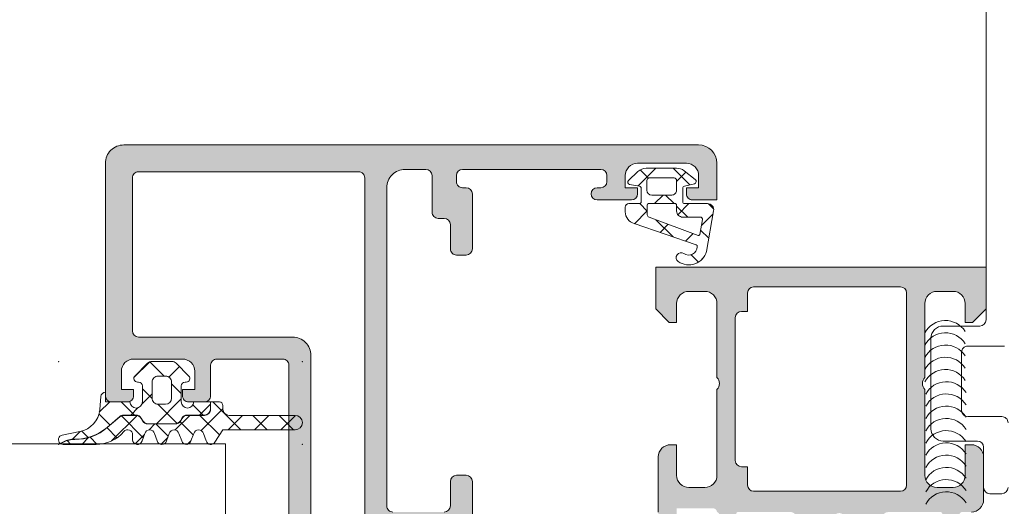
# Model space of a CAD drawing. Header units: millimetres. Extents: x 213386 to 506888, y 183055 to 450952.
# Tile 811 of 1056: x 398084 to 398165, y 319060 to 319100. Entities that reach past the tile are written whole.
import ezdxf

# ---------------------------------------------------------------- set-up
doc = ezdxf.new("R2010")
doc.units = ezdxf.units.MM
doc.layers.add('FASÁDA DETAILNÍ', color=255, linetype='Continuous', lineweight=0)
doc.layers.add('NOVA', color=255, linetype='Continuous', lineweight=0)

# ---------------------------------------------------------------- blocks, each defined once
blk = doc.blocks.new('A$C69D17D4D')
at = {"layer": 'FASÁDA DETAILNÍ'}
h = blk.add_hatch(color=256, dxfattribs=at)
edge = h.paths.add_edge_path(flags=16)
edge.add_ellipse((151.2105851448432, 1338.481925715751), major_axis=(-0.4999740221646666, 0), ratio=1, start_angle=179.9970229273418, end_angle=270.002977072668)
edge.add_line((151.2105591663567, 1338.981899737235), (133.2105591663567, 1338.981899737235))
edge.add_ellipse((133.2105331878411, 1338.481925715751), major_axis=(-0.4999740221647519, 0), ratio=1, start_angle=-90.00297707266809, end_angle=0.00297707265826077)
edge.add_line((132.7105591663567, 1338.481899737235), (132.7105591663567, 1325.981899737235))
edge.add_ellipse((133.2105809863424, 1325.981921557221), major_axis=(-0.5000218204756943, 0), ratio=1, start_angle=0.002500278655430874, end_angle=89.99749972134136)
edge.add_line((133.2105591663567, 1325.481899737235), (145.8136101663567, 1325.481899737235))
edge.add_ellipse((145.8136112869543, 1323.981900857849), major_axis=(-1.499998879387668, 0), ratio=1, start_angle=179.9999571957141, end_angle=270.0000428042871, ccw=False)
edge.add_line((147.3136101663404, 1323.981899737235), (147.3136101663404, 1310.981911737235))
edge.add_ellipse((147.8136097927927, 1310.981911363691), major_axis=(-0.4999996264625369, 0), ratio=1, start_angle=-4.280429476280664e-05, end_angle=90.0000428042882)
edge.add_line((147.8136101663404, 1310.481911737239), (151.2105591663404, 1310.481911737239))
edge.add_ellipse((151.2105595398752, 1310.981911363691), major_axis=(-0.49999962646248, 0), ratio=1, start_angle=89.99995719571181, end_angle=180.0000428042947)
edge.add_line((151.7105591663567, 1310.981911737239), (151.7105591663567, 1338.481899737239))
edge = h.paths.add_edge_path()
edge.add_line((180.5105541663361, 1339.681911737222), (180.5105541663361, 1336.681911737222))
edge.add_line((180.5105541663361, 1336.681911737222), (178.5105541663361, 1336.681911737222))
edge.add_arc((178.5105281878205, 1337.181885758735), 0.4999740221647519, 179.9970229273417, 270.00297707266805, ccw=False)
edge.add_line((178.0105541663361, 1337.181911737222), (178.0105541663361, 1337.681911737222))
edge.add_line((178.0105541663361, 1337.681911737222), (179.0105541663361, 1337.681911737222))
edge.add_line((179.0105541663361, 1337.681911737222), (179.0105541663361, 1338.681911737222))
edge.add_arc((178.0104900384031, 1338.681847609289), 1.000064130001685, 0.003674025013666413, 89.99632597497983)
edge.add_line((178.0105541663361, 1339.681911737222), (174.0105541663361, 1339.681911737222))
edge.add_arc((174.0105841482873, 1338.681881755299), 1.000029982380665, 90.00171778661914, 179.9982822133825)
edge.add_line((173.0105541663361, 1338.681911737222), (173.0105541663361, 1337.681911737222))
edge.add_line((173.0105541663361, 1337.681911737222), (174.0105541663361, 1337.681911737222))
edge.add_line((174.0105541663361, 1337.681911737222), (174.0105541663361, 1337.181911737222))
edge.add_arc((173.5105485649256, 1337.181917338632), 0.5000056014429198, 270.0006418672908, 359.9993581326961, ccw=False)
edge.add_line((173.5105541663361, 1336.681911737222), (170.7105511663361, 1336.681911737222))
edge.add_arc((170.710551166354, 1337.181911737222), 0.5, 90, 270, ccw=False)
edge.add_line((170.710551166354, 1337.681911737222), (171.010554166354, 1337.681911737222))
edge.add_arc((171.0105434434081, 1338.181922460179), 0.5000107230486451, 270.0012287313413, 359.9987712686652)
edge.add_line((171.5105541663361, 1338.181911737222), (171.5105541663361, 1338.681911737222))
edge.add_arc((171.0104862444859, 1338.681843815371), 0.5000679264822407, 0.007782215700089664, 89.99221778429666)
edge.add_line((171.0105541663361, 1339.181911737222), (159.7105591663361, 1339.181911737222))
edge.add_arc((159.7105809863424, 1338.681889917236), 0.5000218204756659, 90.00250027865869, 179.9974997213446)
edge.add_line((159.2105591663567, 1338.681911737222), (159.2105591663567, 1338.181911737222))
edge.add_arc((159.7104964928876, 1338.181849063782), 0.4999373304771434, 179.9928172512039, 270.0071827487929)
edge.add_line((159.7105591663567, 1337.681911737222), (160.0105621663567, 1337.681911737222))
edge.add_arc((160.0104993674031, 1337.181848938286), 0.5000628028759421, 0.007195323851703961, 89.9928046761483, ccw=False)
edge.add_line((160.5105621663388, 1337.181911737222), (160.5105621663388, 1332.681911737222))
edge.add_arc((160.0105565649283, 1332.681917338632), 0.5000056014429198, 270.0006418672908, 359.9993581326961, ccw=False)
edge.add_line((160.0105621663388, 1332.181911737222), (159.2105591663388, 1332.181911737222))
edge.add_arc((159.2105331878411, 1332.681885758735), 0.4999740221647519, 179.9970229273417, 270.00297707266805, ccw=False)
edge.add_line((158.7105591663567, 1332.681911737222), (158.7105591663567, 1334.681911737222))
edge.add_arc((158.2104912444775, 1334.681843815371), 0.5000679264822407, 0.007782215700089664, 89.99221778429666)
edge.add_line((158.2105591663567, 1335.181911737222), (157.7105591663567, 1335.181911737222))
edge.add_arc((157.7104964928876, 1335.681849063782), 0.499937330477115, 179.9928172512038, 270.0071827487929, ccw=False)
edge.add_line((157.2105591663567, 1335.681911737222), (157.2105591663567, 1338.681911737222))
edge.add_arc((156.7105040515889, 1338.681856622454), 0.5000551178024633, 0.006314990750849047, 89.99368500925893)
edge.add_line((156.7105591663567, 1339.181911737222), (155.0105621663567, 1339.181911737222))
edge.add_arc((155.0105303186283, 1337.681943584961), 1.499968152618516, 89.99878348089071, 180.0012165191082)
edge.add_line((153.5105621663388, 1337.681911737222), (153.5105621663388, 1311.681911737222))
edge.add_arc((154.0105413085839, 1311.681890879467), 0.4999791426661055, 179.9976097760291, 270.0023902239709)
edge.add_line((154.0105621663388, 1311.181911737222), (158.2105591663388, 1311.181911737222))
edge.add_arc((158.2105535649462, 1311.681917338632), 0.5000056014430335, 270.0006418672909, 359.9993581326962)
edge.add_line((158.7105591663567, 1311.681911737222), (158.7105591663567, 1313.681911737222))
edge.add_arc((159.2105809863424, 1313.681889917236), 0.5000218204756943, 90.00250027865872, 179.9974997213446, ccw=False)
edge.add_line((159.2105591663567, 1314.181911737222), (160.0105621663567, 1314.181911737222))
edge.add_arc((160.0105096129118, 1313.681859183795), 0.5000525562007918, 0.006021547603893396, 89.99397845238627, ccw=False)
edge.add_line((160.5105621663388, 1313.681911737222), (160.5105621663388, 1308.681910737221))
edge.add_line((160.5105621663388, 1308.681910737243), (160.2932411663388, 1307.924021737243))
edge.add_arc((160.5816195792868, 1307.841330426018), 0.2999999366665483, 163.9999757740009, 232.0951853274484)
edge.add_arc((160.213009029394, 1307.367910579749), 0.300000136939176, 3.0079387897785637e-05, 52.09528191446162, ccw=False)
edge.add_line((160.513009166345, 1307.36791073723), (160.513007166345, 1305.30376373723))
edge.add_arc((160.1130077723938, 1305.303763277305), 0.3999993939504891, -111.9737695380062, 6.587837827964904e-05, ccw=False)
edge.add_line((159.963335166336, 1304.932821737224), (157.9401061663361, 1305.749182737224))
edge.add_arc((158.0149427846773, 1305.934652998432), 0.1999993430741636, 155.8589076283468, 248.0260921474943, ccw=False)
edge.add_line((157.8324351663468, 1306.016449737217), (158.9007551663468, 1308.400134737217))
edge.add_arc((158.7182470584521, 1308.481931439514), 0.1999997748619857, 335.8589745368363, 450.8199006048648)
edge.add_line((158.7153851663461, 1308.681910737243), (147.4113051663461, 1308.681911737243))
edge.add_arc((147.402873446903, 1308.490497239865), 0.191600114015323, 87.47777810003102, 181.044450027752)
edge.add_line((147.2113051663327, 1308.487004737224), (147.2113051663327, 1308.066420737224))
edge.add_line((147.2113051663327, 1308.066420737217), (148.6430401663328, 1305.600808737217))
edge.add_arc((148.3837031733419, 1305.449997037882), 0.2999997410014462, -74.00002828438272, 30.179196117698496, ccw=False)
edge.add_line((148.4663941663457, 1305.161618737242), (146.9742331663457, 1304.733747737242))
edge.add_line((146.9742331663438, 1304.73374773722), (146.1109581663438, 1304.23533573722))
edge.add_arc((145.9109582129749, 1304.581745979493), 0.4000000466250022, 180.0000347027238, 299.9999884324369, ccw=False)
edge.add_line((145.5109581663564, 1304.581745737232), (145.5113051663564, 1308.689676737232))
edge.add_line((145.5113051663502, 1308.689676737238), (145.5136101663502, 1323.181733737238))
edge.add_arc((145.0136103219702, 1323.181911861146), 0.4999998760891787, 359.9795884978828, 450.0000178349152)
edge.add_line((145.013610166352, 1323.681911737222), (139.610568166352, 1323.681911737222))
edge.add_arc((139.6105677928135, 1323.181912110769), 0.49999962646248, 89.99995719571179, 180.0000428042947)
edge.add_line((139.1105681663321, 1323.181911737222), (139.1105681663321, 1320.681911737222))
edge.add_arc((138.6105685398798, 1320.681911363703), 0.4999996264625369, -90.00004280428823, 4.28042947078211e-05, ccw=False)
edge.add_line((138.6105681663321, 1320.181911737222), (137.3105651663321, 1320.181911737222))
edge.add_arc((137.310544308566, 1320.681890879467), 0.4999791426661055, 179.9976097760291, 270.0023902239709, ccw=False)
edge.add_line((136.81056516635, 1320.681911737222), (136.81056516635, 1321.181911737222))
edge.add_line((136.81056516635, 1321.181911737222), (137.81056516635, 1321.181911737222))
edge.add_line((137.81056516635, 1321.181911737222), (137.81056516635, 1322.681911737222))
edge.add_arc((136.8105334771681, 1322.681880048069), 1.000031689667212, 0.00181559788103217, 89.99818440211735)
edge.add_line((136.81056516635, 1323.681911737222), (132.81056516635, 1323.681911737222))
edge.add_arc((132.8106344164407, 1322.681842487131), 1.00006925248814, 90.00396746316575, 179.9960325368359)
edge.add_line((131.81056516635, 1322.681911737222), (131.81056516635, 1321.181911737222))
edge.add_line((131.81056516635, 1321.181911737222), (132.81056516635, 1321.181911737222))
edge.add_line((132.81056516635, 1321.181911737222), (132.81056516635, 1320.681911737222))
edge.add_arc((132.3105911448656, 1320.681885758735), 0.4999740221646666, -90.00297707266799, 0.0029770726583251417, ccw=False)
edge.add_line((132.31056516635, 1320.181911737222), (131.01056216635, 1320.181911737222))
edge.add_arc((131.0105677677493, 1320.681917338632), 0.5000056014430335, 180.0006418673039, 269.9993581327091, ccw=False)
edge.add_line((130.5105621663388, 1320.681911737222), (130.5105621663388, 1339.681911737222))
edge.add_arc((132.0105328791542, 1339.681941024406), 1.499970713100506, 89.99888129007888, 180.0011187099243, ccw=False)
edge.add_line((132.0105621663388, 1341.181911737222), (179.0105541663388, 1341.181911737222))
edge.add_arc((179.0104938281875, 1339.681851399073), 1.500060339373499, 0.0023046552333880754, 89.99769534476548, ccw=False)
h = blk.add_hatch(dxfattribs=at)
h.set_pattern_fill('ANSI37', color=256, scale=0.625, angle=90, style=0)
h.set_pattern_definition([(135, (0, 0), (-1.403165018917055, -1.403165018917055), []), (225, (0, 0), (1.403165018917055, -1.403165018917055), [])])
edge = h.paths.add_edge_path(flags=16)
edge.add_ellipse((177.7083191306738, 1335.779726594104), major_axis=(-0.4977897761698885, 0), ratio=1, start_angle=-0.19257972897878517, end_angle=90.25472202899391, ccw=False)
edge.add_line((177.2105321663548, 1335.781399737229), (177.2105321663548, 1336.281918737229))
edge.add_ellipse((177.1105484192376, 1336.28193299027), major_axis=(-0.09998374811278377, 0), ratio=1, start_angle=179.991832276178, end_angle=270.0087406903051)
edge.add_line((177.1105331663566, 1336.381916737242), (174.9101031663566, 1336.381920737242))
edge.add_ellipse((174.9101058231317, 1336.281916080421), major_axis=(-0.1000046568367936, 0), ratio=1, start_angle=270.0015221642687, end_angle=359.9984778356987)
edge.add_line((174.8101011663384, 1336.281918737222), (174.8101011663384, 1335.469976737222))
edge.add_ellipse((175.0101077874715, 1335.469985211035), major_axis=(-0.2000066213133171, 0), ratio=1, start_angle=0.002427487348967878, end_angle=74.31138469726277)
edge.add_line((174.9560241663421, 1335.277429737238), (178.9741651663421, 1333.790104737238))
edge.add_ellipse((179.0088786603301, 1333.883886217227), major_axis=(-0.09999996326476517, 0), ratio=1, start_angle=69.68781718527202, end_angle=169.6777158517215)
edge.add_line((179.1072601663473, 1333.86596773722), (179.3275431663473, 1335.07543673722))
edge.add_ellipse((179.1276528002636, 1335.081945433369), major_axis=(-0.1999963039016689, 0), ratio=1, start_angle=178.1350321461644, end_angle=270.001041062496)
edge.add_line((179.1276491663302, 1335.281941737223), (177.7105321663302, 1335.281941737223))
edge = h.paths.add_edge_path(flags=16)
edge.add_ellipse((177.0105309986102, 1338.281930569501), major_axis=(-0.2000001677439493, 0), ratio=1, start_angle=179.9997615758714, end_angle=270.000238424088)
edge.add_line((177.0105301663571, 1338.481930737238), (174.9760731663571, 1338.481926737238))
edge.add_ellipse((174.976068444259, 1338.28193145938), major_axis=(-0.1999952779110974, 0), ratio=1, start_angle=-90.00135281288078, end_angle=0.0004933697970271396)
edge.add_line((174.7760731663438, 1338.281929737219), (174.7760731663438, 1337.481919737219))
edge.add_ellipse((175.1760839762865, 1337.481928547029), major_axis=(-0.4000108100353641, 0), ratio=1, start_angle=0.001261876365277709, end_angle=89.99802192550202)
edge.add_line((175.1760701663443, 1337.081917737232), (176.8105331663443, 1337.081917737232))
edge.add_ellipse((176.8105362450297, 1337.481912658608), major_axis=(-0.3999949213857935, 0), ratio=1, start_angle=89.99955900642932, end_angle=180.0010139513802)
edge.add_line((177.2105311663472, 1337.481919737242), (177.2105311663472, 1338.281929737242))
edge = h.paths.add_edge_path()
edge.add_arc((178.6105230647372, 1338.205378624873), 0.2000083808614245, -74.99848051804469, 49.997684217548, ccw=False)
edge.add_line((178.6622941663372, 1338.012186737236), (177.8587691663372, 1337.821652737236))
edge.add_arc((177.910545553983, 1337.628459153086), 0.2000113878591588, 105.002856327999, 179.9972544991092)
edge.add_line((177.7105341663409, 1337.628468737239), (177.7105341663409, 1336.531918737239))
edge.add_arc((177.8605218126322, 1336.531908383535), 0.1499876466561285, 179.9960448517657, 270.0039551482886)
edge.add_line((177.860532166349, 1336.381920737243), (179.743403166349, 1336.381928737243))
edge.add_arc((179.7434050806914, 1335.881928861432), 0.4999998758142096, -9.933572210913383, 90.00021936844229, ccw=False)
edge.add_line((180.2359091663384, 1335.79567573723), (179.6545201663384, 1332.47594973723))
edge.add_arc((178.2105346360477, 1332.882024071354), 1.499996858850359, 234.91244600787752, 344.293075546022, ccw=False)
edge.add_arc((177.5782276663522, 1331.981921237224), 0.3999981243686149, 54.911995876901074, 234.91199587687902, ccw=False)
edge.add_arc((178.2127492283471, 1332.863220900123), 0.6860034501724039, 233.858814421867, 359.5156416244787)
edge.add_arc((178.7496256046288, 1332.877041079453), 0.150387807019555, 352.5039217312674, 430.983849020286)
edge.add_line((178.7986271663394, 1333.019221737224), (173.7524011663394, 1334.746903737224))
edge.add_arc((174.0105223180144, 1335.712995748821), 0.9999801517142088, 179.9994276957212, 255.0410890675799, ccw=False)
edge.add_line((173.010542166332, 1335.713005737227), (173.010530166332, 1336.081910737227))
edge.add_arc((173.310549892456, 1336.081890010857), 0.3000197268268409, 90.0031942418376, 179.9960418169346, ccw=False)
edge.add_line((173.3105331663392, 1336.381909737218), (174.1605481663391, 1336.381909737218))
edge.add_arc((174.1605610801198, 1336.53189382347), 0.1499840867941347, 269.9950667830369, 360.0049332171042)
edge.add_line((174.3105451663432, 1336.531906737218), (174.3105341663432, 1337.628468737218))
edge.add_arc((174.1105195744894, 1337.62845962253), 0.200014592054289, 0.002610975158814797, 74.99762566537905)
edge.add_line((174.1622951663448, 1337.821656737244), (173.3589231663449, 1337.950750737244))
edge.add_arc((173.4106475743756, 1338.143926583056), 0.1999808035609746, 134.9925555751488, 255.01021291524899, ccw=False)
edge.add_line((173.2692581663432, 1338.285352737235), (174.0451281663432, 1339.011871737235))
edge.add_arc((174.7286385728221, 1338.281930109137), 1.0000006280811, 89.9999659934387, 133.1185376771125, ccw=False)
edge.add_line((174.7286391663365, 1339.281930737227), (177.2072721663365, 1339.281930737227))
edge.add_arc((177.2072711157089, 1338.281927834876), 1.000002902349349, 52.17220691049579, 89.99993980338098, ccw=False)
edge.add_line((177.8205631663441, 1339.071787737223), (178.7390921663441, 1338.358588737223))
h = blk.add_hatch(color=256, dxfattribs=at)
edge = h.paths.add_edge_path()
edge.add_arc((198.810403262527, 1311.061932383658), 0.120000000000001, 360.0000000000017, 450.00000000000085, ccw=False)
edge.add_line((198.9304032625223, 1311.061932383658), (198.9304032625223, 1308.301934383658))
edge.add_arc((199.2304032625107, 1308.301934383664), 0.3000000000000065, 540, 629.9999999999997)
edge.add_line((199.2304032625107, 1308.001934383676), (200.2103775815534, 1308.001934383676))
edge.add_arc((200.2103775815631, 1308.301934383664), 0.3000000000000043, 269.9999999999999, 360)
edge.add_line((200.5103775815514, 1308.301934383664), (200.5103775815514, 1310.181945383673))
edge.add_arc((200.5892446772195, 1310.449488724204), 0.2789255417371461, 178.8371299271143, 253.5754054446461, ccw=False)
edge.add_line((200.3103765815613, 1310.455149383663), (200.3103765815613, 1310.908743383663))
edge.add_arc((200.5892140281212, 1310.914411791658), 0.2788950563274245, 106.41987641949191, 181.1645893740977, ccw=False)
edge.add_line((200.5103775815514, 1311.181932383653), (201.3105522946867, 1311.181932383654))
edge.add_arc((201.3105522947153, 1312.181932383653), 0.9999999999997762, 269.9999999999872, 359.9999999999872)
edge.add_line((202.3105522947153, 1312.181932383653), (202.3105522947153, 1315.681939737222))
edge.add_arc((201.3105324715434, 1315.681919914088), 1.000019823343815, 360.001135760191, 449.9988642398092)
edge.add_line((201.3105522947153, 1316.681939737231), (200.8105522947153, 1316.681939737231))
edge.add_line((200.8105522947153, 1316.681939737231), (200.8105522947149, 1314.181939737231))
edge.add_arc((199.8105069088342, 1314.181985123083), 1.000045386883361, 270.0026002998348, 359.9973997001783, ccw=False)
edge.add_line((199.8105522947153, 1313.181939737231), (198.5105339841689, 1313.181939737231))
edge.add_arc((198.5105864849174, 1314.181992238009), 1.000052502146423, 180.0030079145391, 269.9969920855, ccw=False)
edge.add_line((197.5105339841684, 1314.181939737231), (197.5105339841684, 1321.181939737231))
edge.add_arc((198.0356557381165, 1321.681939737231), 0.7250881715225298, 136.4038161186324, 223.5961838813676, ccw=False)
edge.add_line((197.5105339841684, 1322.181939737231), (197.5105339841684, 1328.216027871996))
edge.add_arc((198.5105864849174, 1328.215975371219), 1.000052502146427, 450.0030079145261, 539.9969920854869, ccw=False)
edge.add_line((198.5105339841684, 1329.216027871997), (199.8105522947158, 1329.216027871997))
edge.add_arc((199.8105069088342, 1328.215982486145), 1.000045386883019, 360.00260029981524, 449.9973997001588, ccw=False)
edge.add_line((200.8105522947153, 1328.216027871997), (200.8105522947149, 1326.681939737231))
edge.add_line((200.8105522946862, 1326.681939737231), (201.4105583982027, 1326.681939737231))
edge.add_line((201.4105583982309, 1326.681939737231), (202.510533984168, 1327.781945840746))
edge.add_line((202.5105339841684, 1327.781945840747), (202.5105339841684, 1331.181939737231))
edge.add_line((202.5105339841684, 1331.181939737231), (175.5106331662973, 1331.181939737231))
edge.add_line((175.5106331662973, 1331.181939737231), (175.5106331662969, 1327.781945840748))
edge.add_line((175.5106331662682, 1327.781945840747), (176.6106087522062, 1326.68193973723))
edge.add_line((176.6106087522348, 1326.681939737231), (177.21061485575, 1326.681939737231))
edge.add_line((177.2106148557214, 1326.681939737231), (177.2106148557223, 1328.216027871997))
edge.add_arc((178.2106602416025, 1328.215982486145), 1.000045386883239, 450.0026002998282, 539.9973997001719, ccw=False)
edge.add_line((178.2106148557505, 1329.216027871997), (179.5106331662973, 1329.216027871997))
edge.add_arc((179.5105806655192, 1328.215975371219), 1.000052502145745, 360.00300791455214, 449.99699208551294, ccw=False)
edge.add_line((180.5106331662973, 1328.216027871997), (180.5106331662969, 1322.18193973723))
edge.add_arc((179.9855114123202, 1321.681939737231), 0.7250881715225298, 316.40381611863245, 403.59618388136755, ccw=False)
edge.add_line((180.5106331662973, 1321.181939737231), (180.5106331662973, 1314.181939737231))
edge.add_arc((179.5105806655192, 1314.181992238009), 1.000052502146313, 270.00300791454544, 359.99699208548, ccw=False)
edge.add_line((179.5106331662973, 1313.181939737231), (178.21061485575, 1313.181939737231))
edge.add_arc((178.2106602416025, 1314.181985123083), 1.000045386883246, 180.0026002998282, 269.9973997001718, ccw=False)
edge.add_line((177.2106148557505, 1314.181939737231), (177.2106148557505, 1316.681939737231))
edge.add_line((177.2106148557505, 1316.681939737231), (176.7106148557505, 1316.681939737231))
edge.add_arc((176.7106346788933, 1315.681919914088), 1.000019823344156, 450.0011357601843, 539.9988642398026)
edge.add_line((175.7106148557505, 1315.681939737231), (175.7106148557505, 1311.181939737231))
edge.add_arc((176.2106045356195, 1311.181929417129), 0.4999896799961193, 539.9988173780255, 630.0011826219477)
edge.add_line((176.2106148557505, 1310.681939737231), (177.2106148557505, 1310.681939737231))
edge.add_line((177.2106148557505, 1310.681939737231), (177.2106148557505, 1311.481942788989))
edge.add_line((177.2106148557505, 1311.481942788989), (180.2106301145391, 1311.481942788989))
edge.add_arc((180.2106328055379, 1311.181935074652), 0.3000077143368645, 359.99948607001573, 450.0005139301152, ccw=False)
edge.add_arc((180.4318040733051, 1310.914411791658), 0.2788950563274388, 358.83541062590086, 433.58012358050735, ccw=False)
edge.add_line((180.7106415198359, 1310.908743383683), (180.7106415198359, 1310.455149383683))
edge.add_arc((180.4317734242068, 1310.449488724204), 0.2789255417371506, 286.4245945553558, 361.1628700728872, ccw=False)
edge.add_line((180.5106405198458, 1310.181945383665), (180.5106405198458, 1308.301934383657))
edge.add_arc((180.8106405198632, 1308.301934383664), 0.3000000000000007, 539.9999999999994, 629.9999999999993)
edge.add_line((180.8106405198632, 1308.001934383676), (181.790614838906, 1308.001934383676))
edge.add_arc((181.7906148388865, 1308.301934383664), 0.3000000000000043, 270, 360)
edge.add_line((182.090614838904, 1308.301934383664), (182.090614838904, 1311.061932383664))
edge.add_arc((182.2106148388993, 1311.061932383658), 0.1200000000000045, 450, 539.9999999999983, ccw=False)
edge.add_line((182.2106148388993, 1311.181932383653), (186.5106405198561, 1311.181932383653))
edge.add_arc((186.5106405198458, 1310.681932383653), 0.4999999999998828, 360.000000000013, 450.0000000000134, ccw=False)
edge.add_line((187.0106405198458, 1310.681932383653), (187.0106405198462, 1309.981932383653))
edge.add_line((187.0106405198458, 1309.981932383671), (185.6291450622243, 1307.589112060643))
edge.add_arc((185.748760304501, 1307.520052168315), 0.1381197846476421, 509.9999999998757, 637.702437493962)
edge.add_arc((185.3011419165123, 1312.361403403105), 4.999999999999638, 275.3492280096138, 341.2905992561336)
edge.add_arc((190.5105090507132, 1310.597177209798), 0.5000000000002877, 378.7094007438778, 521.2905992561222, ccw=False)
edge.add_arc((195.719876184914, 1312.361403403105), 4.999999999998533, 198.7094007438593, 264.6507719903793)
edge.add_arc((195.2722577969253, 1307.520052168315), 0.1381197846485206, 262.2975625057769, 389.9999999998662)
edge.add_line((195.3918730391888, 1307.589112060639), (194.0103775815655, 1309.981932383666))
edge.add_line((194.0103775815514, 1309.981932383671), (194.0103775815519, 1310.681932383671))
edge.add_arc((194.5103775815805, 1310.681932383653), 0.5000000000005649, 449.9999999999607, 539.9999999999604, ccw=False)
edge.add_line((194.5103775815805, 1311.181932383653), (198.8104032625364, 1311.181932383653))
edge = h.paths.add_edge_path(flags=16)
edge.add_arc((183.5106255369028, 1329.081933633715), 0.5, 450, 540, ccw=False)
edge.add_line((183.5106255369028, 1329.581933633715), (195.5105339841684, 1329.581933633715))
edge.add_arc((195.5105339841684, 1329.081933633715), 0.5, 360, 450, ccw=False)
edge.add_line((196.0105339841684, 1329.081933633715), (196.0105339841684, 1313.381951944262))
edge.add_arc((195.5105339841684, 1313.381951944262), 0.5, 270, 360, ccw=False)
edge.add_line((195.5105339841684, 1312.881951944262), (183.5106255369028, 1312.881951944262))
edge.add_arc((183.5106255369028, 1313.381951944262), 0.5, 180, 270, ccw=False)
edge.add_line((183.0106255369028, 1313.381951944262), (183.0106255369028, 1314.881951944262))
edge.add_line((183.0106255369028, 1314.881951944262), (182.5106255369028, 1314.881951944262))
edge.add_arc((182.5106255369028, 1315.381951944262), 0.5000000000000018, 180.0000000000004, 270, ccw=False)
edge.add_line((182.0106255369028, 1315.381951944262), (182.0106255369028, 1327.081933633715))
edge.add_arc((182.5106255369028, 1327.081933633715), 0.5, 450, 539.9999999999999, ccw=False)
edge.add_line((182.5106255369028, 1327.581933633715), (183.0106255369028, 1327.581933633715))
edge.add_line((183.0106255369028, 1327.581933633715), (183.0106255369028, 1329.081933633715))
h = blk.add_hatch(dxfattribs=at)
h.set_pattern_fill('ANSI37', color=256, scale=0.625, angle=90, style=0)
h.set_pattern_definition([(135, (130.5105344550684, 1320.681940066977), (-1.403165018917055, -1.403165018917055), []), (225, (130.5105344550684, 1320.681940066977), (1.403165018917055, -1.403165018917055), [])])
edge = h.paths.add_edge_path()
edge.add_arc((137.1204861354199, 1322.091933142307), 0.2900050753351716, -89.99948928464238, 45.00243667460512, ccw=False)
edge.add_line((137.1204887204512, 1321.801928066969), (137.0204944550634, 1321.801928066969))
edge.add_arc((137.0204944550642, 1321.491928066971), 0.3099999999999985, 89.9999999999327, 180.0000000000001)
edge.add_line((136.7104944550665, 1321.491928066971), (136.7104944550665, 1320.191952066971))
edge.add_arc((137.2204944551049, 1320.191952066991), 0.5100000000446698, 179.9999999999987, 358.8764798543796)
edge.add_line((137.7303964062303, 1320.181952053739), (139.0890044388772, 1320.181950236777))
edge.add_line((139.0890044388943, 1320.181950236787), (139.0890044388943, 1319.591949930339))
edge.add_arc((138.5990044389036, 1319.591949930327), 0.4900000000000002, 270, 359.9999999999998, ccw=False)
edge.add_line((138.5990044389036, 1319.101949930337), (137.199006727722, 1319.101949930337))
edge.add_arc((137.199006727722, 1318.591949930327), 0.5099999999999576, 89.9999999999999, 149.9999999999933)
edge.add_line((136.7573337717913, 1318.846949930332), (136.6418637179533, 1318.646949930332))
edge.add_arc((136.2175112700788, 1318.891949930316), 0.4900000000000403, 269.9999999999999, 329.99999999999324, ccw=False)
edge.add_line((136.2175112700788, 1318.401949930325), (133.9805014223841, 1318.401949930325))
edge.add_arc((133.9805014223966, 1318.891949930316), 0.4899999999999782, 209.9999999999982, 269.9999999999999, ccw=False)
edge.add_line((133.5561489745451, 1318.64694993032), (133.4406789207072, 1318.84694993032))
edge.add_arc((132.9990059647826, 1318.591949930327), 0.5100000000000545, 29.99999999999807, 90.0000000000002)
edge.add_line((132.9990059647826, 1319.101949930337), (132.0014085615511, 1319.101949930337))
edge.add_arc((132.0014085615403, 1318.59601656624), 0.5059333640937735, 90.00000000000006, 130.6411808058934)
edge.add_line((131.6718841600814, 1318.979920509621), (130.6456528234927, 1318.099053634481))
edge.add_arc((128.0444556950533, 1321.129511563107), 3.993732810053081, 269.381130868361, 310.6411808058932, ccw=False)
edge.add_arc((127.9796088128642, 1315.126128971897), 2.010000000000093, 89.38113086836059, 116.6547912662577)
edge.add_line((127.0778947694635, 1316.92251751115), (126.8108588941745, 1316.788476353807))
edge.add_arc((127.0558284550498, 1317.091940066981), 0.3900003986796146, 101.01056244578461, 231.0879706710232, ccw=False)
edge.add_line((126.9813422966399, 1317.474761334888), (128.4194331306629, 1317.75436290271))
edge.add_arc((128.0358210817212, 1319.727416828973), 2.010000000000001, 281.0024964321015, 355.0047506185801)
edge.add_line((130.0381869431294, 1319.552399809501), (130.1319691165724, 1320.625359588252))
edge.add_arc((130.5205362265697, 1320.591938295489), 0.3900017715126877, 91.4698736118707, 175.0839953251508, ccw=False)
edge.add_line((130.5105321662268, 1320.981811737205), (130.5105321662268, 1320.181940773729))
edge.add_line((130.5105321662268, 1320.181940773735), (132.5106115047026, 1320.181952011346))
edge.add_arc((133.0205134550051, 1320.191952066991), 0.5100000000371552, 181.1235249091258, 360)
edge.add_line((133.5305134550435, 1320.191952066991), (133.5305134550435, 1321.491928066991))
edge.add_arc((133.2205134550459, 1321.491928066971), 0.3100000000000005, 4.103941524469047e-14, 90.00000000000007)
edge.add_line((133.2205134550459, 1321.801928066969), (133.1204884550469, 1321.801928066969))
edge.add_arc((133.1205166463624, 1322.091943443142), 0.2900153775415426, 135.0033144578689, 269.9944304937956, ccw=False)
edge.add_line((132.9154329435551, 1322.297003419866), (133.9559973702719, 1323.338300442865))
edge.add_arc((134.302601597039, 1322.991940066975), 0.4900000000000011, 90.00000000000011, 135.0201621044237, ccw=False)
edge.add_line((134.302601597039, 1323.481940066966), (135.9386500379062, 1323.481940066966))
edge.add_arc((135.9386500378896, 1322.991940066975), 0.4899999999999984, 44.97230077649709, 89.99999999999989, ccw=False)
edge.add_line((136.2852998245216, 1323.338254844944), (137.3255419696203, 1322.297006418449))
edge = h.paths.add_edge_path()
edge.add_arc((135.4205172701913, 1320.49191825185), 0.4999901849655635, 270.0000000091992, 360.0000000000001)
edge.add_line((135.9205074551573, 1320.49191825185), (135.920507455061, 1321.791928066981))
edge.add_arc((135.4205260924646, 1321.791946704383), 0.4999813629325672, 359.997864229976, 450.0021357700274)
edge.add_line((135.4205074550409, 1322.291928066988), (134.8205004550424, 1322.291928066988))
edge.add_arc((134.8204818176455, 1321.791946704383), 0.4999813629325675, 89.99786422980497, 180.002135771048)
edge.add_line((134.32050045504, 1321.791928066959), (134.3205004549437, 1320.491918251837))
edge.add_arc((134.8204906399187, 1320.49191825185), 0.4999901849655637, 180, 270)
edge.add_line((134.8204906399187, 1319.991928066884), (135.4205172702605, 1319.991928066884))
h = blk.add_hatch(dxfattribs=at)
h.set_pattern_fill('ANSI37', color=256, scale=0.48, angle=90, style=0)
h.set_pattern_definition([(135, (130.5105344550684, 1320.681940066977), (-1.077630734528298, -1.077630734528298), []), (225, (130.5105344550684, 1320.681940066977), (1.077630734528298, -1.077630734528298), [])])
edge = h.paths.add_edge_path()
edge.add_line((137.7247206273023, 1317.598523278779), (137.497461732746, 1316.991465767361))
edge.add_arc((137.1206255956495, 1317.09194097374), 0.3900009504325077, 194.929368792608, 345.0706312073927, ccw=False)
edge.add_line((136.7437894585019, 1316.991465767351), (136.5165305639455, 1317.598523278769))
edge.add_arc((136.1206255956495, 1317.49193981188), 0.4100009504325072, 15.0676336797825, 164.9323663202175)
edge.add_line((135.7247206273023, 1317.598523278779), (135.4974617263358, 1316.991465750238))
edge.add_arc((135.1206255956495, 1317.091939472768), 0.390000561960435, 194.9291583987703, 345.0708416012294, ccw=False)
edge.add_line((134.7437894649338, 1316.991465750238), (134.5165305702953, 1317.598523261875))
edge.add_arc((134.1206255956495, 1317.491941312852), 0.4100005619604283, 15.0674286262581, 164.9325752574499)
edge.add_line((133.724720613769, 1317.598523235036), (133.4974655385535, 1316.991465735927))
edge.add_arc((133.1205828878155, 1317.091952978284), 0.3900489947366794, 180.0000000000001, 345.0706831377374, ccw=False)
edge.add_line((132.7305338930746, 1317.091952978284), (132.730533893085, 1317.491942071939))
edge.add_arc((132.3205333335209, 1317.491942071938), 0.4100005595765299, 1.030808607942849e-10, 139.6800643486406)
edge.add_arc((129.7282471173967, 1319.691911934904), 2.989972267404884, 269.9986695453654, 319.6800621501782, ccw=False)
edge.add_line((129.7281776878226, 1316.701939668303), (127.0563861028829, 1316.701940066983))
edge.add_arc((127.0558284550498, 1317.091940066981), 0.3900003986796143, 234.35943002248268, 270.0819252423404, ccw=False)
edge.add_line((126.8285757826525, 1316.774991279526), (127.086867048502, 1316.904642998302))
edge.add_arc((127.9796088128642, 1315.126128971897), 1.990000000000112, 89.38113086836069, 116.654791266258, ccw=False)
edge.add_arc((128.0444556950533, 1321.129511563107), 4.013732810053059, 269.381130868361, 310.6411808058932)
edge.add_line((130.6586792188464, 1318.083877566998), (131.6849105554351, 1318.964744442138))
edge.add_arc((132.0014085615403, 1318.59601656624), 0.4859333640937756, 90.00000000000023, 130.6411808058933, ccw=False)
edge.add_line((132.0014085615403, 1319.081949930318), (132.9990059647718, 1319.081949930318))
edge.add_arc((132.9990059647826, 1318.591949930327), 0.4900000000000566, 29.99999999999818, 89.99999999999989, ccw=False)
edge.add_line((133.4233584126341, 1318.836949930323), (133.538828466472, 1318.636949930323))
edge.add_arc((133.9805014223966, 1318.891949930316), 0.5099999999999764, 209.9999999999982, 270.0000000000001)
edge.add_line((133.9805014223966, 1318.381949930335), (136.2175112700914, 1318.381949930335))
edge.add_arc((136.2175112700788, 1318.891949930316), 0.5100000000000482, 270.0000000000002, 329.999999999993)
edge.add_line((136.6591842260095, 1318.636949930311), (136.7746542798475, 1318.836949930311))
edge.add_arc((137.199006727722, 1318.591949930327), 0.4899999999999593, 90.00000000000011, 149.999999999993, ccw=False)
edge.add_line((137.199006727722, 1319.081949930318), (138.5990044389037, 1319.081949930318))
edge.add_arc((138.5990044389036, 1319.591949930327), 0.509999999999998, 270, 360.0000000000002)
edge.add_line((139.1090044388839, 1319.591949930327), (139.1090044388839, 1320.181950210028))
edge.add_line((139.1090044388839, 1320.181950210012), (139.8206259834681, 1320.18194925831))
edge.add_arc((139.820625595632, 1319.891949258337), 0.2900000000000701, -2.8421709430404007e-13, 89.9999233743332, ccw=False)
edge.add_line((140.1106255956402, 1319.891949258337), (140.1106255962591, 1319.591964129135))
edge.add_arc((140.6204475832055, 1319.591782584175), 0.5098220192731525, 179.9795972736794, 270.024286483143)
edge.add_line((140.6206636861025, 1319.081960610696), (146.0206266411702, 1319.081930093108))
edge.add_arc((146.0206233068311, 1318.491931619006), 0.5899984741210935, -90.00000000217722, 89.99967619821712, ccw=False)
edge.add_line((146.0206233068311, 1317.901933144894), (140.1152150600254, 1317.901933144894))
edge.add_line((140.1152150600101, 1317.901933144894), (139.4585115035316, 1316.897178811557))
edge.add_arc((139.1206237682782, 1317.091939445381), 0.3899997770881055, 194.9297590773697, 330.0405788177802, ccw=False)
edge.add_line((138.743789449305, 1316.991461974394), (138.5165305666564, 1317.598523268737))
edge.add_arc((138.1206255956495, 1317.49193981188), 0.4100009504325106, 15.06763222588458, 164.9323663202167)
for p, q in [((202.5105339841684, 1331.181939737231), (175.5106331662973, 1331.181939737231)), ((175.5106331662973, 1331.181939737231), (175.5106331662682, 1327.781945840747)), ((202.5105339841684, 1327.781945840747), (202.5105339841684, 1331.181939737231)), ((183.5106255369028, 1329.581933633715), (195.5105339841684, 1329.581933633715)), ((178.2106148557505, 1329.216027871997), (179.5106331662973, 1329.216027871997)), ((183.0106255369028, 1327.581933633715), (183.0106255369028, 1329.081933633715)), ((196.0105339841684, 1329.081933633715), (196.0105339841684, 1313.381951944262)), ((198.5105339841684, 1329.216027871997), (199.8105522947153, 1329.216027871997)), ((175.5106331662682, 1327.781945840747), (176.6106087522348, 1326.681939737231)), ((177.2106148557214, 1326.681939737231), (177.2106148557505, 1328.216027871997)), ((180.5106331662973, 1328.216027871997), (180.5106331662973, 1322.181939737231)), ((197.5105339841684, 1322.181939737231), (197.5105339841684, 1328.216027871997)), ((200.8105522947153, 1328.216027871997), (200.8105522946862, 1326.681939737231)), ((201.4105583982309, 1326.681939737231), (202.5105339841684, 1327.781945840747)), ((182.0106255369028, 1315.381951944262), (182.0106255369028, 1327.081933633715)), ((182.5106255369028, 1327.581933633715), (183.0106255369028, 1327.581933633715)), ((176.6106087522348, 1326.681939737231), (177.2106148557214, 1326.681939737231)), ((200.8105522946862, 1326.681939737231), (201.4105583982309, 1326.681939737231)), ((180.5106331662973, 1321.181939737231), (180.5106331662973, 1314.181939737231)), ((197.5105339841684, 1314.181939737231), (197.5105339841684, 1321.181939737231)), ((177.2106148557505, 1316.681939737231), (176.7106148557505, 1316.681939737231)), ((177.2106148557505, 1314.181939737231), (177.2106148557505, 1316.681939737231)), ((201.3105522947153, 1316.681939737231), (200.8105522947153, 1316.681939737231)), ((200.8105522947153, 1316.681939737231), (200.8105522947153, 1314.181939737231)), ((175.7106148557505, 1315.681939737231), (175.7106148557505, 1311.181939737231)), ((202.3105522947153, 1312.181932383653), (202.3105522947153, 1315.681939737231)), ((183.0106255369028, 1314.881951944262), (182.5106255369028, 1314.881951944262)), ((183.0106255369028, 1313.381951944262), (183.0106255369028, 1314.881951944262)), ((179.5106331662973, 1313.181939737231), (178.2106148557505, 1313.181939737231)), ((199.8105522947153, 1313.181939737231), (198.5105339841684, 1313.181939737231)), ((195.5105339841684, 1312.881951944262), (183.5106255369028, 1312.881951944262))]:
    blk.add_line(p, q, dxfattribs=at)
for points in [[(220.5104344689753, 1445.918080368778), (203.0105339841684, 1445.918080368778, 0.414213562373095), (202.5105339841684, 1445.418080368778), (202.5105339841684, 1326.881939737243, -0.414213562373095), (202.0105339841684, 1326.381939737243), (199.0105339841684, 1326.381939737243, 0.414213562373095), (198.0105339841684, 1325.381939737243), (198.0105339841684, 1317.981939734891, 0.4142135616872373), (199.0105339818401, 1316.981939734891), (201.8105339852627, 1316.981939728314, -0.4142135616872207), (202.3105339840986, 1316.481939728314), (202.3105339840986, 1313.181939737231, 0.414213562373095), (202.8105339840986, 1312.681939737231), (203.8105339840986, 1312.681939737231, 0.414213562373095), (204.3105339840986, 1313.181939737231)], [(204.3105339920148, 1318.481941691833, 0.4142135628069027), (203.8105339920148, 1318.981941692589), (201.0105339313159, 1318.981941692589, -0.4142135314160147), (200.5105339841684, 1319.481941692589), (200.5105339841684, 1324.247990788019, -0.4142135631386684), (201.010533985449, 1324.747990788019), (204.0105339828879, 1324.747990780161, 0.4142135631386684)], [(158.2105591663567, 1311.181911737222, 0.414207), (158.7105591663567, 1311.681911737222), (158.7105591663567, 1313.681911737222), (158.7105591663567, 1313.681911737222, -0.414188), (159.2105591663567, 1314.181911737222), (160.0105621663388, 1314.181911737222), (160.0105621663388, 1314.181911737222, -0.414152), (160.5105621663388, 1313.681911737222), (160.5105621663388, 1308.681910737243)], [(145.5113051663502, 1308.689676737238), (145.513610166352, 1323.181733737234), (145.513610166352, 1323.181733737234, 0.414318), (145.013610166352, 1323.681911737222), (139.6105681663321, 1323.681911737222), (139.6105681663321, 1323.681911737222, 0.414214), (139.1105681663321, 1323.181911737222), (139.1105681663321, 1320.681911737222), (139.1105681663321, 1320.681911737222, -0.414214), (138.6105681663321, 1320.181911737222), (137.31056516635, 1320.181911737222), (137.31056516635, 1320.181911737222, -0.414238), (136.81056516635, 1320.681911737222), (136.81056516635, 1321.181911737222), (137.81056516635, 1321.181911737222), (137.81056516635, 1322.681911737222), (137.81056516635, 1322.681911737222, 0.414195), (136.81056516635, 1323.681911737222), (132.81056516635, 1323.681911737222), (132.81056516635, 1323.681911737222, 0.414173), (131.81056516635, 1322.681911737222), (131.81056516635, 1321.181911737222), (132.81056516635, 1321.181911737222), (132.81056516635, 1320.681911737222), (132.81056516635, 1320.681911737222, -0.414244), (132.31056516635, 1320.181911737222), (131.0105621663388, 1320.181911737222), (131.0105621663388, 1320.181911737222, -0.414207), (130.5105621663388, 1320.681911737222), (130.5105621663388, 1339.681911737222), (130.5105621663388, 1339.681911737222, -0.414225), (132.0105621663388, 1341.181911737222), (179.0105541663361, 1341.181911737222), (179.0105541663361, 1341.181911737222, -0.41419), (180.5105541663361, 1339.681911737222), (180.5105541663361, 1339.681911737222), (180.5105541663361, 1336.681911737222), (178.5105541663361, 1336.681911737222), (178.5105541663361, 1336.681911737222, -0.414244), (178.0105541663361, 1337.181911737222), (178.0105541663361, 1337.681911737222), (179.0105541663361, 1337.681911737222), (179.0105541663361, 1338.681911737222), (179.0105541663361, 1338.681911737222, 0.414176), (178.0105541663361, 1339.681911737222), (174.0105541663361, 1339.681911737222), (174.0105541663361, 1339.681911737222, 0.414196), (173.0105541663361, 1338.681911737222), (173.0105541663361, 1337.681911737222), (174.0105541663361, 1337.681911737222), (174.0105541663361, 1337.181911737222), (174.0105541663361, 1337.181911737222, -0.414207), (173.5105541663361, 1336.681911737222), (170.710551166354, 1336.681911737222), (170.710551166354, 1336.681911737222, -1), (170.710551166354, 1337.681911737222), (171.0105541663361, 1337.681911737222), (171.0105541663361, 1337.681911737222, 0.414201), (171.5105541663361, 1338.181911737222), (171.5105541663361, 1338.681911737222), (171.5105541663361, 1338.681911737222, 0.414134), (171.0105541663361, 1339.181911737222), (159.7105591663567, 1339.181911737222), (159.7105591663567, 1339.181911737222, 0.414188), (159.2105591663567, 1338.681911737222), (159.2105591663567, 1338.181911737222), (159.2105591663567, 1338.181911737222, 0.414287), (159.7105591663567, 1337.681911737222), (160.0105621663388, 1337.681911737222), (160.0105621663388, 1337.681911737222, -0.41414), (160.5105621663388, 1337.181911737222), (160.5105621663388, 1332.681911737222), (160.5105621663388, 1332.681911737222, -0.414207), (160.0105621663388, 1332.181911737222), (159.2105591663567, 1332.181911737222), (159.2105591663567, 1332.181911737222, -0.414244), (158.7105591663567, 1332.681911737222), (158.7105591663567, 1334.681911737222), (158.7105591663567, 1334.681911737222, 0.414134), (158.2105591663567, 1335.181911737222), (157.7105591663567, 1335.181911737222), (157.7105591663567, 1335.181911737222, -0.414287), (157.2105591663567, 1335.681911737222), (157.2105591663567, 1338.681911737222), (157.2105591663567, 1338.681911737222, 0.414149), (156.7105591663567, 1339.181911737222), (155.0105621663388, 1339.181911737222), (155.0105621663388, 1339.181911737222, 0.414226), (153.5105621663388, 1337.681911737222), (153.5105621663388, 1311.681911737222), (153.5105621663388, 1311.681911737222, 0.414238), (154.0105621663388, 1311.181911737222)]]:
    blk.add_lwpolyline(points, format="xyb", dxfattribs=at)
at = {"layer": 'FASÁDA DETAILNÍ', "extrusion": (0, 0, -1)}
for points in [[(-151.7105591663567, 1338.481899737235, -0.414244), (-151.2105591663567, 1338.981899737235), (-133.2105591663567, 1338.981899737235), (-133.2105591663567, 1338.981899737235, -0.414244), (-132.7105591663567, 1338.481899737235), (-132.7105591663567, 1325.981899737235), (-132.7105591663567, 1325.981899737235, -0.414188), (-133.2105591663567, 1325.481899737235), (-145.8136101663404, 1325.481899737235), (-145.8136101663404, 1325.481899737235, 0.414214), (-147.3136101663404, 1323.981899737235), (-147.3136101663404, 1310.981911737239), (-147.3136101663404, 1310.981911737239, -0.414214), (-147.8136101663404, 1310.481911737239), (-151.2105591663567, 1310.481911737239), (-151.2105591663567, 1310.481911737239, -0.414214), (-151.7105591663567, 1310.981911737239), (-151.7105591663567, 1338.481899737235)], [(-177.2105311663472, 1338.281929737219, -0.414216), (-177.0105301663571, 1338.481930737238), (-174.9760731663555, 1338.481926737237), (-174.9760731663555, 1338.481926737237, -0.414223), (-174.7760731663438, 1338.281929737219), (-174.7760731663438, 1337.481919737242), (-174.7760731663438, 1337.481919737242, -0.414197), (-175.1760701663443, 1337.081917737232), (-176.8105331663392, 1337.081917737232), (-176.8105331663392, 1337.081917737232, -0.414221), (-177.2105311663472, 1337.481919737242), (-177.2105311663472, 1338.281929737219)], [(-177.7105321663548, 1335.281941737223, 0.416502), (-177.2105321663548, 1335.781399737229), (-177.2105321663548, 1336.281918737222), (-177.2105321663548, 1336.281918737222, -0.4143), (-177.1105331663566, 1336.381916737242), (-174.9101031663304, 1336.381920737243), (-174.9101031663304, 1336.381920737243, -0.414198), (-174.8101011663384, 1336.281918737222), (-174.8101011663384, 1335.469976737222), (-174.8101011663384, 1335.469976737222, -0.336095), (-174.9560241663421, 1335.277429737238), (-178.9741651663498, 1333.790104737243), (-178.9741651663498, 1333.790104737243, -0.466254), (-179.1072601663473, 1333.86596773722), (-179.3275431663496, 1335.075436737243), (-179.3275431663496, 1335.075436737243, -0.423785), (-179.1276491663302, 1335.281941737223), (-177.7105321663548, 1335.281941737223)]]:
    blk.add_lwpolyline(points, format="xyb", close=True, dxfattribs=at)
at = {"layer": 'FASÁDA DETAILNÍ'}
blk.add_lwpolyline([(178.7390921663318, 1338.358588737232, -0.606792), (178.6622941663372, 1338.012186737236), (177.8587691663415, 1337.821652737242), (177.8587691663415, 1337.821652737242, 0.339427), (177.7105341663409, 1337.628468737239), (177.7105341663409, 1336.531918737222), (177.7105341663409, 1336.531918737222, 0.414254), (177.860532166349, 1336.381920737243), (179.7434031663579, 1336.381928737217), (179.7434031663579, 1336.381928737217, -0.465956), (180.2359091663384, 1335.79567573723), (179.6545201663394, 1332.475949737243), (179.6545201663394, 1332.475949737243, -0.517137), (177.3482951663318, 1331.654614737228, -1), (177.8081601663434, 1332.30922773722, 0.610743), (178.8987281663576, 1332.857421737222, 0.356477), (178.7986271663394, 1333.019221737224), (173.7524011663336, 1334.746903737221), (173.7524011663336, 1334.746903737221, -0.339657), (173.010542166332, 1335.713005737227), (173.0105301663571, 1336.081910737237), (173.0105301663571, 1336.081910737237, -0.414177), (173.3105331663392, 1336.381909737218), (174.1605481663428, 1336.381909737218), (174.1605481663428, 1336.381909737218, 0.414264), (174.3105451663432, 1336.531906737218), (174.3105341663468, 1337.628468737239), (174.3105341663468, 1337.628468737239, 0.33943), (174.1622951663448, 1337.821656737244), (173.35892316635, 1337.950750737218), (173.35892316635, 1337.950750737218, -0.577453), (173.2692581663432, 1338.285352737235), (174.0451281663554, 1339.011871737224), (174.0451281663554, 1339.011871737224, -0.190392), (174.7286391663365, 1339.281930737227), (177.2072721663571, 1339.281930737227), (177.2072721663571, 1339.281930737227, -0.16657), (177.8205631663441, 1339.071787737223), (178.7390921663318, 1338.358588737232)], format="xyb", close=True, dxfattribs=at)
at = {"layer": 'FASÁDA DETAILNÍ', "color": 7}
for points in [[(137.3255419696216, 1322.297006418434, -0.6681907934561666), (137.1204887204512, 1321.801928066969), (137.0204944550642, 1321.801928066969, 0.41421356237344), (136.7104944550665, 1321.491928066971), (136.7104944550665, 1320.191952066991, 0.9902431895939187), (137.7303964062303, 1320.181952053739), (139.0890044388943, 1320.181950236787), (139.0890044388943, 1319.591949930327, -0.4142135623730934), (138.5990044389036, 1319.101949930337), (137.199006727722, 1319.101949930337, 0.267949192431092), (136.7573337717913, 1318.846949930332), (136.6418637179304, 1318.64694993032, -0.2679491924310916), (136.2175112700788, 1318.401949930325), (133.9805014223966, 1318.401949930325, -0.267949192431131), (133.5561489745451, 1318.64694993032), (133.4406789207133, 1318.846949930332, 0.2679491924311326), (132.9990059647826, 1319.101949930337), (132.0014085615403, 1319.101949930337, 0.1792130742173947), (131.6718841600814, 1318.979920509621), (130.6456528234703, 1318.099053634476, -0.1820014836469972), (128.0013190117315, 1317.136011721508, 0.1195687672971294), (127.0778947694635, 1316.92251751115), (126.8108588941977, 1316.788476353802, -0.6375452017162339), (126.9813422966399, 1317.474761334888), (128.4194331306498, 1317.75436290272, 0.3346062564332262), (130.0381869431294, 1319.552399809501), (130.13196911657, 1320.625359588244, -0.381933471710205), (130.5105321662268, 1320.981811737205), (130.5105321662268, 1320.181940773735), (132.5106115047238, 1320.181952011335, 0.9902431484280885), (133.5305134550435, 1320.191952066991), (133.5305134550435, 1321.491928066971, 0.414213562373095), (133.2205134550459, 1321.801928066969), (133.1204884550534, 1321.801928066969, -0.6681225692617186), (132.9154329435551, 1322.297003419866), (133.9559973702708, 1323.338300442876, -0.1990038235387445), (134.302601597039, 1323.481940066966), (135.9386500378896, 1323.481940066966, -0.199038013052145), (136.2852998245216, 1323.338254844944), (137.3255419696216, 1322.297006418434)], [(135.4205172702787, 1319.991928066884, 0.4142135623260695), (135.9205074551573, 1320.49191825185), (135.9205074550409, 1321.791928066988, 0.4142353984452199), (135.4205074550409, 1322.291928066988), (134.8205004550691, 1322.291928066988, 0.4142353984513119), (134.32050045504, 1321.791928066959), (134.3205004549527, 1320.49191825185, 0.4142135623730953), (134.8204906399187, 1319.991928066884), (135.4205172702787, 1319.991928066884)], [(137.7247206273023, 1317.598523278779), (137.497461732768, 1316.991465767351, -0.7683067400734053), (136.7437894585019, 1316.991465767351), (136.5165305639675, 1317.598523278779, 0.7663896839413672), (135.7247206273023, 1317.598523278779), (135.497461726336, 1316.991465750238, -0.7683096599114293), (134.7437894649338, 1316.991465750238), (134.5165305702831, 1317.59852326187, 0.766392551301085), (133.724720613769, 1317.598523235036), (133.4974655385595, 1316.991465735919, -0.8775222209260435), (132.7305338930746, 1317.091952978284), (132.7305338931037, 1317.491942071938, 0.6981291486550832), (132.0079311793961, 1317.75723502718, -0.2202365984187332), (129.7281776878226, 1316.701939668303), (127.0563861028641, 1316.701940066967, -0.1571434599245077), (126.8285757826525, 1316.774991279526), (127.0868670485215, 1316.904642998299, -0.1195687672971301), (128.0011029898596, 1317.116012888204, 0.1820014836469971), (130.6586792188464, 1318.083877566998), (131.6849105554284, 1318.964744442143, -0.1792130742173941), (132.0014085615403, 1319.081949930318), (132.9990059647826, 1319.081949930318, -0.2679491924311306), (133.4233584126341, 1318.836949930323), (133.5388284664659, 1318.636949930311, 0.2679491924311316), (133.9805014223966, 1318.381949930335), (136.2175112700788, 1318.381949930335, 0.2679491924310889), (136.6591842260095, 1318.636949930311), (136.7746542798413, 1318.836949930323, -0.2679491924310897), (137.199006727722, 1319.081949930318), (138.5990044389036, 1319.081949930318, 0.4142135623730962), (139.1090044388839, 1319.591949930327), (139.1090044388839, 1320.181950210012), (139.8206259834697, 1320.181949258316, -0.4142131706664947), (140.1106255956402, 1319.891949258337), (140.1106255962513, 1319.591964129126, 0.414442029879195), (140.6206636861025, 1319.081960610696), (146.0206266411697, 1319.081930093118, -0.999997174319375), (146.0206233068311, 1317.901933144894), (140.1152150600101, 1317.901933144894), (139.4585115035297, 1316.897178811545, -0.6688782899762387), (138.743789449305, 1316.991461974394), (138.5165305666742, 1317.598523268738, 0.7663896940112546), (137.7247206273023, 1317.598523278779)]]:
    blk.add_lwpolyline(points, format="xyb", close=True, dxfattribs=at)
at = {"layer": 'FASÁDA DETAILNÍ'}
blk.add_lwpolyline([(-247.3547423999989, 1272.74602788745), (140.3360344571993, 1272.74602788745), (140.3360344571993, 1316.74602788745), (-247.3547423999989, 1316.74602788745), (-328.3256212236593, 1316.74602788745), (-328.3256212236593, 1272.74602788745)], close=True, dxfattribs=at)
for centre, radius, start, end in [((183.5106255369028, 1329.081933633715), 0.5, 90, 180), ((195.5105339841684, 1329.081933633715), 0.5, 0, 90), ((178.2106602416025, 1328.215982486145), 1.000045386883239, 90.00260029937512, 179.9973997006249), ((179.5105806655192, 1328.215975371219), 1.000052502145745, 0.003007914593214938, 89.99699208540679), ((198.5105864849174, 1328.215975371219), 1.000052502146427, 90.00300791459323, 179.9969920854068), ((199.8105069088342, 1328.215982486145), 1.000045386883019, 0.002600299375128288, 89.99739970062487), ((182.5106255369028, 1327.081933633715), 0.4999999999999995, 90, 180), ((199.1943432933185, 1324.92476292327), 1.906465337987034, 32.03204556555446, 152.0320455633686), ((199.1943432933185, 1323.92476292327), 1.906465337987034, 32.03204556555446, 152.0320455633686), ((199.1943432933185, 1322.92476292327), 1.906465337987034, 32.03204556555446, 152.0320455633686), ((199.1943432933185, 1321.92476292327), 1.906465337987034, 32.03204556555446, 152.0320455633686), ((199.1943432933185, 1320.92476292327), 1.906465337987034, 32.03204556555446, 152.0320455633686), ((179.9855114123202, 1321.681939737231), 0.7250881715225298, 316.4038161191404, 43.59618388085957), ((198.0356557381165, 1321.681939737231), 0.7250881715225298, 136.4038161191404, 223.5961838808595), ((199.2619436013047, 1319.925961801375), 1.906465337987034, 32.03204556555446, 152.0320455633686), ((199.2619436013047, 1318.925961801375), 1.906465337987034, 32.03204556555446, 152.0320455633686), ((199.2619436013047, 1317.925961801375), 1.906465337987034, 32.03204556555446, 152.0320455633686), ((199.2619436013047, 1316.925961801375), 1.906465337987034, 32.03204556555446, 152.0320455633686), ((199.2619436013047, 1315.925961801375), 1.906465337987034, 32.03204556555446, 152.0320455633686), ((176.7106346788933, 1315.681919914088), 1.000019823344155, 90.00113576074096, 179.9988642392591), ((199.2619436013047, 1314.925961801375), 1.906465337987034, 32.03204556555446, 152.0320455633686), ((201.3105324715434, 1315.681919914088), 1.000019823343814, 0.001135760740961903, 89.99886423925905), ((199.2619436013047, 1313.925961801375), 1.906465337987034, 32.03204556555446, 152.0320455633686), ((182.5106255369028, 1315.381951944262), 0.5000000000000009, 180, 270), ((199.2619436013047, 1312.925961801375), 1.906465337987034, 32.03204556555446, 152.0320455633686), ((178.2106602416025, 1314.181985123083), 1.000045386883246, 180.0026002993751, 269.9973997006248), ((179.5105806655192, 1314.181992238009), 1.000052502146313, 270.0030079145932, 359.9969920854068), ((198.5105864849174, 1314.181992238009), 1.000052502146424, 180.0030079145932, 269.9969920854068), ((199.8105069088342, 1314.181985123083), 1.000045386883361, 270.0026002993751, 359.9973997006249), ((183.5106255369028, 1313.381951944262), 0.5, 180, 270), ((195.5105339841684, 1313.381951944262), 0.5, 270, 0), ((199.2619436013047, 1311.925961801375), 1.906465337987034, 32.03204556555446, 152.0320455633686), ((199.2619436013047, 1310.925961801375), 1.906465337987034, 32.03204556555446, 152.0320455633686), ((201.3105522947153, 1312.181932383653), 0.9999999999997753, 270, 0)]:
    blk.add_arc(centre, radius, start, end, dxfattribs=at)
for p in [(126.6805344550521, 1323.481940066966), (146.6105344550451, 1323.481940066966), (126.6805344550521, 1316.701940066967), (146.6105344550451, 1316.701940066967)]:
    blk.add_point(p, dxfattribs=at)

msp = doc.modelspace()

# ---------------------------------------------------------------- block references
at = {"layer": 'NOVA', "ltscale": 300}
msp.add_blockref('A$C69D17D4D', (397960.6382589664, 317748.1544064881), dxfattribs=at)

doc.saveas('drawing.dxf')
